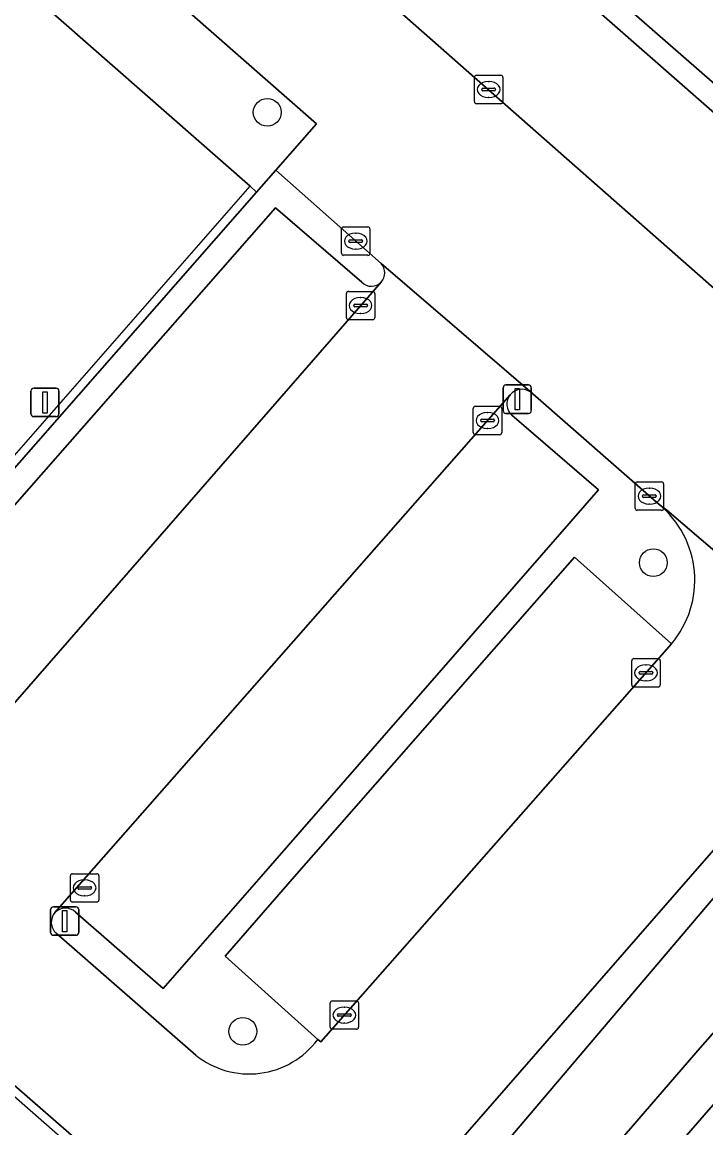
# Model space of a CAD drawing. Extents: x 158472 to 159562, y 388525 to 389606.
# Drawn here: x 158817.51 to 158841.56, y 388741.16 to 388780.05 of the extents above; entities that cross this region are included whole.
import ezdxf

# ---------------------------------------------------------------- set-up
doc = ezdxf.new("R2010")
doc.units = 0
for name, color, linetype in [('IMGEO_Boom', 7, 'Continuous'), ('IMGEO_Erf', 7, 'Continuous'), ('IMGEO_Fietspad_gesloten', 7, 'Continuous'), ('IMGEO_Groenvoorziening', 7, 'Continuous'), ('IMGEO_Haag', 7, 'Continuous'), ('IMGEO_Hek', 7, 'Continuous'), ('IMGEO_Kolk', 7, 'Continuous'), ('IMGEO_Lichtmast', 7, 'Continuous'), ('IMGEO_Parkeervlak_open', 7, 'Continuous'), ('IMGEO_Rijbaan_lokaal_open', 7, 'Continuous'), ('IMGEO_Verkeerseiland_open', 7, 'Continuous'), ('IMGEO_Voetpad_open', 7, 'Continuous')]:
    doc.layers.add(name, color=color, linetype=linetype)

msp = doc.modelspace()

# ---------------------------------------------------------------- linework, layer by layer
at = {"layer": 'IMGEO_Boom'}
for centre in [(158826.13, 388776.876), (158839.711, 388761.038), (158825.273, 388744.557)]:
    msp.add_circle(centre, 0.489, dxfattribs=at)
at = {"layer": 'IMGEO_Erf'}
msp.add_lwpolyline([(158820.977, 388739.389), (158808.801, 388750), (158806.435, 388752.062), (158809.71, 388755.797), (158825.755, 388774.071), (158825.526, 388774.279), (158798.172, 388798.264)], dxfattribs=at)
at = {"layer": 'IMGEO_Fietspad_gesloten'}
msp.add_lwpolyline([(158810.886, 388711.732), (158812.719, 388711.297), (158814.869, 388710.787), (158814.869, 388710.788), (158815.7, 388711.945), (158815.926, 388712.258), (158824.309, 388722.191), (158828.494, 388729.091), (158841.352, 388743.973), (158846.666, 388750), (158847.968, 388751.505), (158845.533, 388753.604), (158842.47, 388750), (158830.472, 388735.881), (158829.07, 388734.265), (158828.323, 388733.403), (158828.113, 388733.162), (158826.147, 388730.896), (158821.352, 388724.146), (158817.275, 388719.548), (158816.62, 388718.761), (158811.748, 388712.776), (158810.886, 388711.732), (158810.886, 388711.732)], dxfattribs=at)
at = {"layer": 'IMGEO_Groenvoorziening'}
msp.add_lwpolyline([(158834.211, 388789.462), (158831.754, 388786.709), (158832.697, 388785.881), (158842.418, 388777.388), (158844.852, 388780.806)], close=True, dxfattribs=at)
msp.add_lwpolyline([(158844.515, 388754.003), (158841.019, 388750), (158828.051, 388735.145), (158829.07, 388734.265), (158830.472, 388735.881), (158842.47, 388750)], dxfattribs=at)
at = {"layer": 'IMGEO_Haag'}
msp.add_lwpolyline([(158844.515, 388754.003), (158841.019, 388750), (158828.051, 388735.145), (158829.07, 388734.265), (158830.472, 388735.881), (158842.47, 388750)], dxfattribs=at)
at = {"layer": 'IMGEO_Hek'}
for points in [[(158825.526, 388774.279), (158798.172, 388798.264)], [(158820.776, 388739.16), (158806.071, 388752.057), (158825.526, 388774.279)]]:
    msp.add_lwpolyline(points, dxfattribs=at)
at = {"layer": 'IMGEO_Kolk'}
for p, q in [((158833.492, 388778.177), (158834.344, 388778.177)), ((158833.417, 388777.251), (158833.417, 388778.103)), ((158833.905, 388777.957), (158833.93, 388777.957)), ((158834.418, 388778.103), (158834.418, 388777.251)), ((158833.676, 388777.671), (158833.676, 388777.683)), ((158834.114, 388777.634), (158833.716, 388777.634)), ((158833.719, 388777.72), (158834.117, 388777.72)), ((158833.928, 388777.397), (158833.903, 388777.397)), ((158834.16, 388777.683), (158834.16, 388777.671)), ((158834.344, 388777.177), (158833.492, 388777.177)), ((158828.743, 388771.92), (158828.743, 388772.772)), ((158828.818, 388772.846), (158829.67, 388772.846)), ((158829.744, 388772.772), (158829.744, 388771.92)), ((158829.002, 388772.34), (158829.002, 388772.352)), ((158829.045, 388772.389), (158829.443, 388772.389)), ((158829.231, 388772.626), (158829.256, 388772.626)), ((158829.486, 388772.352), (158829.486, 388772.34)), ((158829.44, 388772.303), (158829.042, 388772.303)), ((158829.254, 388772.066), (158829.229, 388772.066)), ((158829.67, 388771.846), (158828.818, 388771.846)), ((158828.913, 388769.654), (158828.913, 388770.506)), ((158828.988, 388770.58), (158829.84, 388770.58)), ((158829.914, 388770.506), (158829.914, 388769.654)), ((158829.172, 388770.074), (158829.172, 388770.086)), ((158829.61, 388770.037), (158829.212, 388770.037)), ((158829.215, 388770.123), (158829.613, 388770.123)), ((158829.401, 388770.36), (158829.426, 388770.36)), ((158829.656, 388770.086), (158829.656, 388770.074)), ((158829.424, 388769.8), (158829.399, 388769.8)), ((158829.84, 388769.58), (158828.988, 388769.58)), ((158833.453, 388766.539), (158834.305, 388766.539)), ((158833.378, 388765.613), (158833.378, 388766.465)), ((158833.866, 388766.319), (158833.891, 388766.319)), ((158834.379, 388766.465), (158834.379, 388765.613)), ((158833.637, 388766.033), (158833.637, 388766.045)), ((158834.075, 388765.996), (158833.677, 388765.996)), ((158833.68, 388766.082), (158834.078, 388766.082)), ((158833.889, 388765.759), (158833.864, 388765.759)), ((158834.121, 388766.045), (158834.121, 388766.033)), ((158834.305, 388765.539), (158833.453, 388765.539)), ((158839.071, 388762.953), (158839.071, 388763.805)), ((158839.146, 388763.879), (158839.998, 388763.879)), ((158840.072, 388763.805), (158840.072, 388762.953)), ((158839.373, 388763.422), (158839.771, 388763.422)), ((158839.559, 388763.659), (158839.584, 388763.659)), ((158839.33, 388763.373), (158839.33, 388763.385)), ((158839.768, 388763.336), (158839.37, 388763.336)), ((158839.582, 388763.099), (158839.557, 388763.099)), ((158839.814, 388763.385), (158839.814, 388763.373)), ((158839.998, 388762.879), (158839.146, 388762.879)), ((158838.95, 388756.739), (158838.95, 388757.591)), ((158839.025, 388757.665), (158839.877, 388757.665)), ((158839.951, 388757.591), (158839.951, 388756.739)), ((158839.252, 388757.208), (158839.65, 388757.208)), ((158839.438, 388757.445), (158839.463, 388757.445)), ((158839.209, 388757.159), (158839.209, 388757.171)), ((158839.647, 388757.122), (158839.249, 388757.122)), ((158839.461, 388756.885), (158839.436, 388756.885)), ((158839.693, 388757.171), (158839.693, 388757.159)), ((158839.877, 388756.665), (158839.025, 388756.665)), ((158819.207, 388749.176), (158819.207, 388750.028)), ((158819.282, 388750.102), (158820.134, 388750.102)), ((158819.695, 388749.882), (158819.72, 388749.882)), ((158820.208, 388750.028), (158820.208, 388749.176)), ((158819.466, 388749.596), (158819.466, 388749.608)), ((158819.904, 388749.559), (158819.506, 388749.559)), ((158819.509, 388749.645), (158819.907, 388749.645)), ((158819.95, 388749.608), (158819.95, 388749.596)), ((158820.134, 388749.102), (158819.282, 388749.102)), ((158819.718, 388749.322), (158819.693, 388749.322)), ((158828.343, 388744.704), (158828.343, 388745.556)), ((158828.418, 388745.63), (158829.27, 388745.63)), ((158829.344, 388745.556), (158829.344, 388744.704)), ((158828.602, 388745.124), (158828.602, 388745.136)), ((158828.645, 388745.173), (158829.043, 388745.173)), ((158828.831, 388745.41), (158828.856, 388745.41)), ((158829.086, 388745.136), (158829.086, 388745.124)), ((158829.04, 388745.087), (158828.642, 388745.087)), ((158828.854, 388744.85), (158828.829, 388744.85)), ((158829.27, 388744.63), (158828.418, 388744.63))]:
    msp.add_line(p, q, dxfattribs=at)
for points in [[(158833.492, 388778.177), (158834.344, 388778.177)], [(158833.417, 388777.251), (158833.417, 388778.103)], [(158834.418, 388778.103), (158834.418, 388777.251)], [(158834.344, 388777.177), (158833.492, 388777.177)], [(158828.743, 388771.92), (158828.743, 388772.772)], [(158828.818, 388772.846), (158829.67, 388772.846)], [(158829.744, 388772.772), (158829.744, 388771.92)], [(158829.67, 388771.846), (158828.818, 388771.846)], [(158828.913, 388769.654), (158828.913, 388770.506)], [(158828.988, 388770.58), (158829.84, 388770.58)], [(158829.914, 388770.506), (158829.914, 388769.654)], [(158829.84, 388769.58), (158828.988, 388769.58)], [(158833.453, 388766.539), (158834.305, 388766.539)], [(158833.378, 388765.613), (158833.378, 388766.465)], [(158834.379, 388766.465), (158834.379, 388765.613)], [(158834.305, 388765.539), (158833.453, 388765.539)], [(158839.071, 388762.953), (158839.071, 388763.805)], [(158839.146, 388763.879), (158839.998, 388763.879)], [(158840.072, 388763.805), (158840.072, 388762.953)], [(158839.998, 388762.879), (158839.146, 388762.879)], [(158838.95, 388756.739), (158838.95, 388757.591)], [(158839.025, 388757.665), (158839.877, 388757.665)], [(158839.951, 388757.591), (158839.951, 388756.739)], [(158839.877, 388756.665), (158839.025, 388756.665)], [(158819.207, 388749.176), (158819.207, 388750.028)], [(158819.282, 388750.102), (158820.134, 388750.102)], [(158820.208, 388750.028), (158820.208, 388749.176)], [(158820.134, 388749.102), (158819.282, 388749.102)], [(158828.343, 388744.704), (158828.343, 388745.556)], [(158828.418, 388745.63), (158829.27, 388745.63)], [(158829.344, 388745.556), (158829.344, 388744.704)], [(158829.27, 388744.63), (158828.418, 388744.63)]]:
    msp.add_lwpolyline(points, dxfattribs=at)
for centre, radius, start, end in [((158833.494, 388778.101), 0.0765, 91.552, 178.448), ((158833.494, 388778.101), 0.0765, 91.552, 178.448), ((158834.342, 388778.101), 0.0765, 1.552, 88.448), ((158834.342, 388778.101), 0.0765, 1.552, 88.448), ((158833.716, 388777.68), 0.0403, 85.8775, 175.7526), ((158833.713, 388777.67), 0.0366, 178.938, 274.7102), ((158834.117, 388777.677), 0.043, 264.8664, 352.4533), ((158834.121, 388777.682), 0.0386, 1.7309, 96.639), ((158833.494, 388777.253), 0.0765, 181.552, 268.448), ((158833.494, 388777.253), 0.0765, 181.552, 268.448), ((158834.342, 388777.253), 0.0765, 271.552, 358.448), ((158834.342, 388777.253), 0.0765, 271.552, 358.448), ((158828.82, 388772.77), 0.0765, 91.552, 178.448), ((158828.82, 388772.77), 0.0765, 91.552, 178.448), ((158829.668, 388772.77), 0.0765, 1.552, 88.448), ((158829.668, 388772.77), 0.0765, 1.552, 88.448), ((158829.042, 388772.349), 0.0403, 85.8775, 175.7526), ((158829.447, 388772.351), 0.0386, 1.7309, 96.639), ((158829.039, 388772.339), 0.0366, 178.938, 274.7102), ((158829.443, 388772.346), 0.043, 264.8664, 352.4533), ((158828.82, 388771.922), 0.0765, 181.552, 268.448), ((158828.82, 388771.922), 0.0765, 181.552, 268.448), ((158829.668, 388771.922), 0.0765, 271.552, 358.448), ((158829.668, 388771.922), 0.0765, 271.552, 358.448), ((158828.99, 388770.504), 0.0765, 91.552, 178.448), ((158828.99, 388770.504), 0.0765, 91.552, 178.448), ((158829.838, 388770.504), 0.0765, 1.552, 88.448), ((158829.838, 388770.504), 0.0765, 1.552, 88.448), ((158829.212, 388770.083), 0.0403, 85.8775, 175.7526), ((158829.209, 388770.073), 0.0366, 178.938, 274.7102), ((158829.613, 388770.08), 0.043, 264.8664, 352.4533), ((158829.617, 388770.085), 0.0386, 1.7309, 96.639), ((158828.99, 388769.656), 0.0765, 181.552, 268.448), ((158828.99, 388769.656), 0.0765, 181.552, 268.448), ((158829.838, 388769.656), 0.0765, 271.552, 358.448), ((158829.838, 388769.656), 0.0765, 271.552, 358.448), ((158833.455, 388766.463), 0.0765, 91.552, 178.448), ((158833.455, 388766.463), 0.0765, 91.552, 178.448), ((158834.303, 388766.463), 0.0765, 1.552, 88.448), ((158834.303, 388766.463), 0.0765, 1.552, 88.448), ((158833.677, 388766.042), 0.0403, 85.8775, 175.7526), ((158833.674, 388766.032), 0.0366, 178.938, 274.7102), ((158834.078, 388766.039), 0.043, 264.8664, 352.4533), ((158834.082, 388766.044), 0.0386, 1.7309, 96.639), ((158833.455, 388765.615), 0.0765, 181.552, 268.448), ((158833.455, 388765.615), 0.0765, 181.552, 268.448), ((158834.303, 388765.615), 0.0765, 271.552, 358.448), ((158834.303, 388765.615), 0.0765, 271.552, 358.448), ((158839.148, 388763.803), 0.0765, 91.552, 178.448), ((158839.148, 388763.803), 0.0765, 91.552, 178.448), ((158839.996, 388763.803), 0.0765, 1.552, 88.448), ((158839.996, 388763.803), 0.0765, 1.552, 88.448), ((158839.37, 388763.382), 0.0403, 85.8775, 175.7526), ((158839.775, 388763.384), 0.0386, 1.7309, 96.639), ((158839.367, 388763.372), 0.0366, 178.938, 274.7102), ((158839.771, 388763.379), 0.043, 264.8664, 352.4533), ((158839.148, 388762.955), 0.0765, 181.552, 268.448), ((158839.148, 388762.955), 0.0765, 181.552, 268.448), ((158839.996, 388762.955), 0.0765, 271.552, 358.448), ((158839.996, 388762.955), 0.0765, 271.552, 358.448), ((158839.027, 388757.589), 0.0765, 91.552, 178.448), ((158839.027, 388757.589), 0.0765, 91.552, 178.448), ((158839.875, 388757.589), 0.0765, 1.552, 88.448), ((158839.875, 388757.589), 0.0765, 1.552, 88.448), ((158839.249, 388757.168), 0.0403, 85.8775, 175.7526), ((158839.654, 388757.17), 0.0386, 1.7309, 96.639), ((158839.246, 388757.158), 0.0366, 178.938, 274.7102), ((158839.65, 388757.165), 0.043, 264.8664, 352.4533), ((158839.027, 388756.741), 0.0765, 181.552, 268.448), ((158839.027, 388756.741), 0.0765, 181.552, 268.448), ((158839.875, 388756.741), 0.0765, 271.552, 358.448), ((158839.875, 388756.741), 0.0765, 271.552, 358.448), ((158819.284, 388750.026), 0.0765, 91.552, 178.448), ((158819.284, 388750.026), 0.0765, 91.552, 178.448), ((158820.132, 388750.026), 0.0765, 1.552, 88.448), ((158820.132, 388750.026), 0.0765, 1.552, 88.448), ((158819.506, 388749.605), 0.0403, 85.8775, 175.7526), ((158819.503, 388749.595), 0.0366, 178.938, 274.7102), ((158819.907, 388749.602), 0.043, 264.8664, 352.4533), ((158819.911, 388749.607), 0.0386, 1.7309, 96.639), ((158819.284, 388749.178), 0.0765, 181.552, 268.448), ((158819.284, 388749.178), 0.0765, 181.552, 268.448), ((158820.132, 388749.178), 0.0765, 271.552, 358.448), ((158820.132, 388749.178), 0.0765, 271.552, 358.448), ((158828.42, 388745.554), 0.0765, 91.552, 178.448), ((158828.42, 388745.554), 0.0765, 91.552, 178.448), ((158829.268, 388745.554), 0.0765, 1.552, 88.448), ((158829.268, 388745.554), 0.0765, 1.552, 88.448), ((158828.642, 388745.133), 0.0403, 85.8775, 175.7526), ((158828.639, 388745.123), 0.0366, 178.938, 274.7102), ((158829.043, 388745.13), 0.043, 264.8664, 352.4533), ((158829.047, 388745.135), 0.0386, 1.7309, 96.639), ((158828.42, 388744.706), 0.0765, 181.552, 268.448), ((158828.42, 388744.706), 0.0765, 181.552, 268.448), ((158829.268, 388744.706), 0.0765, 271.552, 358.448), ((158829.268, 388744.706), 0.0765, 271.552, 358.448)]:
    msp.add_arc(centre, radius, start, end, dxfattribs=at)
for centre, major_axis, ratio, start_param, end_param in [((158833.904, 388777.677), (-0.387, 0.002), 0.722429, 4.712389, 7.853982), ((158833.929, 388777.677), (-0.39, 0.002), 0.717154, 1.570796, 4.712389), ((158829.23, 388772.346), (-0.387, 0.002), 0.722429, 4.712389, 7.853982), ((158829.255, 388772.346), (-0.39, 0.002), 0.717154, 1.570796, 4.712389), ((158829.4, 388770.08), (-0.387, 0.002), 0.722429, 4.712389, 7.853982), ((158829.425, 388770.08), (-0.39, 0.002), 0.717154, 1.570796, 4.712389), ((158833.865, 388766.039), (-0.387, 0.002), 0.722429, 4.712389, 7.853982), ((158833.89, 388766.039), (-0.39, 0.002), 0.717154, 1.570796, 4.712389), ((158839.558, 388763.379), (-0.387, 0.002), 0.722429, 4.712389, 7.853982), ((158839.583, 388763.379), (-0.39, 0.002), 0.717154, 1.570796, 4.712389), ((158839.437, 388757.165), (-0.387, 0.002), 0.722429, 4.712389, 7.853982), ((158839.462, 388757.165), (-0.39, 0.002), 0.717154, 1.570796, 4.712389), ((158819.694, 388749.602), (-0.387, 0.002), 0.722429, 4.712389, 7.853982), ((158819.719, 388749.602), (-0.39, 0.002), 0.717154, 1.570796, 4.712389), ((158828.83, 388745.13), (-0.387, 0.002), 0.722429, 4.712389, 7.853982), ((158828.855, 388745.13), (-0.39, 0.002), 0.717154, 1.570796, 4.712389)]:
    msp.add_ellipse(centre, major_axis=major_axis, ratio=ratio, start_param=start_param, end_param=end_param, dxfattribs=at)
at = {"layer": 'IMGEO_Lichtmast'}
for p, q in [((158817.817, 388766.275), (158817.817, 388767.075)), ((158817.817, 388767.075), (158817.817, 388766.275)), ((158817.917, 388767.175), (158818.707, 388767.175)), ((158818.707, 388767.175), (158817.917, 388767.175)), ((158818.807, 388767.075), (158818.807, 388766.275)), ((158818.807, 388766.275), (158818.807, 388767.075)), ((158834.427, 388766.387), (158834.427, 388767.187)), ((158834.427, 388767.187), (158834.427, 388766.387)), ((158834.527, 388767.287), (158835.317, 388767.287)), ((158835.317, 388767.287), (158834.527, 388767.287)), ((158835.417, 388767.187), (158835.417, 388766.387)), ((158835.417, 388766.387), (158835.417, 388767.187)), ((158818.707, 388766.175), (158817.917, 388766.175)), ((158817.917, 388766.175), (158818.707, 388766.175)), ((158835.317, 388766.287), (158834.527, 388766.287)), ((158834.527, 388766.287), (158835.317, 388766.287)), ((158818.513, 388748.037), (158818.513, 388748.837)), ((158818.513, 388748.837), (158818.513, 388748.037)), ((158818.613, 388748.937), (158819.403, 388748.937)), ((158819.403, 388748.937), (158818.613, 388748.937)), ((158819.503, 388748.837), (158819.503, 388748.037)), ((158819.503, 388748.037), (158819.503, 388748.837)), ((158819.403, 388747.937), (158818.613, 388747.937)), ((158818.613, 388747.937), (158819.403, 388747.937))]:
    msp.add_line(p, q, dxfattribs=at)
for points in [[(158818.237, 388767.05), (158818.387, 388767.05), (158818.387, 388766.3), (158818.237, 388766.3), (158818.237, 388767.05)], [(158834.847, 388767.162), (158834.997, 388767.162), (158834.997, 388766.412), (158834.847, 388766.412), (158834.847, 388767.162)], [(158818.933, 388748.812), (158819.083, 388748.812), (158819.083, 388748.062), (158818.933, 388748.062), (158818.933, 388748.812)]]:
    msp.add_lwpolyline(points, dxfattribs=at)
for centre, start, end in [((158817.917, 388767.075), 90, 180), ((158817.917, 388767.075), 90, 180), ((158818.707, 388767.075), 0, 90), ((158818.707, 388767.075), 360, 90), ((158834.527, 388767.187), 90, 180), ((158834.527, 388767.187), 90, 180), ((158835.317, 388767.187), 0, 90), ((158835.317, 388767.187), 360, 90), ((158817.917, 388766.275), 180, 270), ((158817.917, 388766.275), 180, 270), ((158818.707, 388766.275), 270, 0), ((158818.707, 388766.275), 270, 0), ((158834.527, 388766.387), 180, 270), ((158834.527, 388766.387), 180, 270), ((158835.317, 388766.387), 270, 0), ((158835.317, 388766.387), 270, 0), ((158818.613, 388748.837), 90, 180), ((158818.613, 388748.837), 90, 180), ((158819.403, 388748.837), 0, 90), ((158819.403, 388748.837), 360, 90), ((158818.613, 388748.037), 180, 270), ((158818.613, 388748.037), 180, 270), ((158819.403, 388748.037), 270, 0), ((158819.403, 388748.037), 270, 0)]:
    msp.add_arc(centre, 0.1, start, end, dxfattribs=at)
at = {"layer": 'IMGEO_Parkeervlak_open'}
for points in [[(158846.619, 388767.157), (158849.366, 388770.272), (158832.467, 388785.083), (158831.057, 388783.391)], [(158827.828, 388783.04), (158846.659, 388766.452)], [(158829.452, 388770.902), (158826.42, 388773.517), (158811.014, 388755.981), (158814.066, 388753.27)], [(158814.155, 388752.579), (158830.136, 388770.907)], [(158834.671, 388766.942), (158819.78, 388750), (158818.666, 388748.732)], [(158819.384, 388748.752), (158822.474, 388746.06), (158825.914, 388750), (158837.783, 388763.596), (158834.735, 388766.222)]]:
    msp.add_lwpolyline(points, dxfattribs=at)
msp.add_lwpolyline([(158840.352, 388758.19), (158836.937, 388761.231), (158827.095, 388750), (158824.647, 388747.207), (158827.905, 388744.27), (158828.019, 388744.192), (158833.138, 388750)], close=True, dxfattribs=at)
for centre, radius, start, end in [((158829.792, 388771.23), 0.472, 224.042, 316.7956), ((158835.085, 388766.616), 0.527, 141.7444, 228.4148), ((158819.035, 388748.387), 0.505, 46.2439, 136.9472)]:
    msp.add_arc(centre, radius, start, end, dxfattribs=at)
at = {"layer": 'IMGEO_Rijbaan_lokaal_open'}
for points in [[(158848.898, 388764.436), (158846.938, 388766.2), (158846.659, 388766.452), (158827.828, 388783.04), (158825.712, 388784.875), (158809.387, 388799.161), (158806.606, 388801.596), (158800.712, 388806.754), (158800.014, 388807.365), (158795.971, 388810.903), (158760.339, 388842.098), (158759.734, 388842.616)], [(158753.152, 388841.891), (158755.415, 388839.873), (158770.849, 388826.358), (158771.252, 388826.005), (158782.389, 388816.244), (158796.782, 388803.661), (158807.018, 388794.713), (158811.795, 388790.555), (158827.866, 388776.475), (158826.434, 388774.844), (158830.139, 388771.553), (158835.373, 388767.052), (158839.915, 388763.082), (158840.19, 388762.88), (158851.529, 388753.19), (158852.007, 388753.63), (158856.673, 388759.016)], [(158835.373, 388767.052), (158830.139, 388771.553)], [(158830.136, 388770.907), (158814.155, 388752.579)], [(158818.666, 388748.732), (158819.78, 388750), (158834.671, 388766.942)], [(158840.19, 388762.88), (158839.915, 388763.082)], [(158845.196, 388754.006), (158845.533, 388753.604), (158847.968, 388751.505), (158849.194, 388750.448), (158851.529, 388753.19), (158840.19, 388762.88)], [(158840.352, 388758.19), (158833.138, 388750), (158828.019, 388744.192), (158827.905, 388744.27)], [(158813.482, 388752.505), (158809.71, 388755.797), (158806.435, 388752.062), (158808.801, 388750), (158820.977, 388739.389), (158825.377, 388735.504), (158827.095, 388734.05), (158827.325, 388734.314), (158828.051, 388735.145), (158841.019, 388750), (158844.515, 388754.003)], [(158823.615, 388743.725), (158818.708, 388748.013)]]:
    msp.add_lwpolyline(points, dxfattribs=at)
for centre, radius, start, end in [((158829.788, 388771.232), 0.476, 316.9586, 42.5092), ((158835.084, 388766.604), 0.533, 57.1151, 140.696), ((158837.716, 388760.42), 3.453, 319.7727, 50.4366), ((158819.033, 388748.393), 0.5, 137.2416, 229.4446), ((158825.498, 388746.059), 2.999, 231.1045, 323.3756)]:
    msp.add_arc(centre, radius, start, end, dxfattribs=at)
at = {"layer": 'IMGEO_Verkeerseiland_open'}
for points in [[(158830.139, 388771.553), (158826.434, 388774.844), (158825.755, 388774.071), (158809.71, 388755.797), (158813.482, 388752.505)], [(158814.066, 388753.27), (158811.014, 388755.981), (158826.42, 388773.517), (158829.452, 388770.902)], [(158839.915, 388763.082), (158835.373, 388767.052)], [(158834.735, 388766.222), (158837.783, 388763.596), (158825.914, 388750), (158822.474, 388746.06), (158819.384, 388748.752)], [(158827.905, 388744.27), (158824.647, 388747.207), (158827.095, 388750), (158836.937, 388761.231), (158840.352, 388758.19)], [(158818.708, 388748.013), (158823.615, 388743.725)]]:
    msp.add_lwpolyline(points, dxfattribs=at)
for centre, radius, start, end in [((158829.788, 388771.232), 0.476, 316.9586, 42.5092), ((158829.792, 388771.23), 0.472, 224.042, 316.7956), ((158835.085, 388766.616), 0.527, 141.7444, 228.4148), ((158835.084, 388766.604), 0.533, 57.1151, 140.696), ((158837.716, 388760.42), 3.453, 319.7727, 50.4366), ((158819.033, 388748.393), 0.5, 137.2416, 229.4446), ((158819.035, 388748.387), 0.505, 46.2439, 136.9472), ((158825.498, 388746.059), 2.999, 231.1045, 323.3756)]:
    msp.add_arc(centre, radius, start, end, dxfattribs=at)
at = {"layer": 'IMGEO_Voetpad_open'}
for points in [[(158831.057, 388783.391), (158832.467, 388785.083), (158849.366, 388770.272), (158849.885, 388770.864), (158843.993, 388776.012), (158842.418, 388777.388), (158832.697, 388785.881), (158831.754, 388786.709), (158831.384, 388787.033), (158831.101, 388786.744), (158830.739, 388787.059), (158830.413, 388787.343), (158814.263, 388801.394), (158814.095, 388801.54), (158813.735, 388801.853), (158808.612, 388806.31)], [(158798.172, 388798.264), (158825.526, 388774.279), (158825.755, 388774.071), (158826.434, 388774.844), (158827.866, 388776.475), (158811.795, 388790.555)], [(158844.63, 388739.642), (158842.709, 388741.306), (158852.831, 388752.916), (158852.007, 388753.63), (158851.529, 388753.19), (158849.194, 388750.448), (158848.804, 388750), (158836.313, 388735.661), (158833.925, 388732.919), (158830.7, 388729.178), (158829.829, 388728.167), (158829.602, 388727.804), (158827.011, 388723.543), (158833.763, 388720.491), (158835.226, 388723.726), (158836.483, 388726.508), (158836.248, 388726.622)], [(158816.717, 388710.349), (158817.461, 388711.355), (158822.477, 388717.382), (158825.4, 388720.894), (158827.011, 388723.543), (158829.602, 388727.804), (158829.829, 388728.167), (158830.7, 388729.178), (158833.925, 388732.919), (158836.313, 388735.661), (158848.804, 388750), (158849.194, 388750.448), (158847.968, 388751.505), (158846.666, 388750), (158841.352, 388743.973), (158828.494, 388729.091), (158824.309, 388722.191), (158815.926, 388712.258), (158815.7, 388711.945), (158814.869, 388710.788), (158814.869, 388710.787), (158816.717, 388710.349)]]:
    msp.add_lwpolyline(points, dxfattribs=at)

doc.saveas('drawing.dxf')
